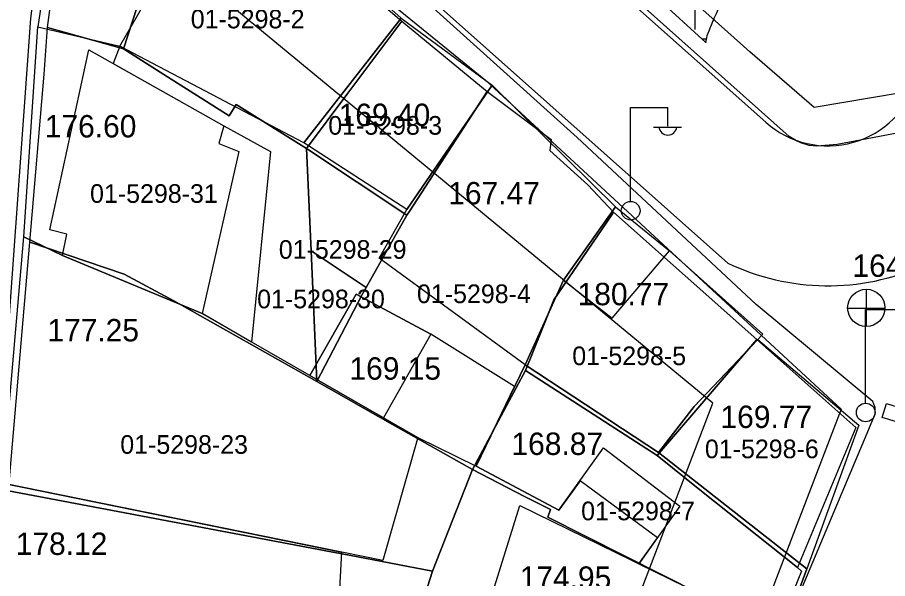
# Model space of a CAD drawing. Extents: x 419101 to 420177, y 4451541 to 4452254.
# Drawn here: x 419789.52 to 419836.13, y 4451588.77 to 4451618.86 of the extents above; entities that cross this region are included whole.
import ezdxf

# ---------------------------------------------------------------- set-up
doc = ezdxf.new("R2010")
doc.units = 0
for name, color, linetype in [('2_KADASTRO', 7, 'Continuous'), ('3_HALİHAZIR', 7, 'Continuous'), ('Level 27', 7, 'Continuous'), ('Level 29', 7, 'Continuous'), ('Level 41', 7, 'Continuous'), ('Level 62', 7, 'Continuous'), ('Level 9', 7, 'Continuous')]:
    doc.layers.add(name, color=color, linetype=linetype)

msp = doc.modelspace()

# ---------------------------------------------------------------- linework, layer by layer
at = {"layer": '2_KADASTRO'}
for points in [[(419791.141, 4451618.327), (419792.91, 4451631.62), (419793.121, 4451633.208), (419793.68, 4451632.73), (419800.603, 4451626.811), (419800.78, 4451626.66), (419800.589, 4451626.411), (419796.875, 4451622.363), (419795.202, 4451617.177)], [(419795.202, 4451617.177), (419796.875, 4451622.363), (419800.589, 4451626.411), (419800.78, 4451626.66), (419800.973, 4451626.494), (419810.114, 4451618.651), (419807.176, 4451614.728), (419805.011, 4451611.838), (419801.239, 4451614.191), (419800.864, 4451613.578), (419797.568, 4451615.673)], [(419790.191, 4451606.802), (419790.963, 4451615.825), (419791.141, 4451618.327), (419795.202, 4451617.177), (419797.568, 4451615.673), (419800.864, 4451613.578), (419801.239, 4451614.191), (419805.011, 4451611.838), (419805.25, 4451606.34), (419805.556, 4451599.331), (419797.898, 4451603.663), (419795.246, 4451605.092)], [(419805.011, 4451611.838), (419807.176, 4451614.728), (419810.114, 4451618.651), (419814.686, 4451614.891), (419810.541, 4451608.49), (419810.39, 4451608.257)], [(419805.556, 4451599.331), (419807.967, 4451603.97), (419808.199, 4451604.381), (419810.39, 4451608.257), (419810.541, 4451608.49), (419814.686, 4451614.891), (419818.111, 4451612.308), (419818.041, 4451611.729), (419820.074, 4451609.879), (419821.45, 4451608.41), (419821.359, 4451608.277), (419818.258, 4451603.714), (419817.586, 4451602.049), (419816.732, 4451599.936), (419815.841, 4451598.268), (419813.891, 4451594.616), (419809.613, 4451597.036)], [(419805.011, 4451611.838), (419810.39, 4451608.257), (419808.199, 4451604.381), (419805.25, 4451606.34)], [(419816.732, 4451599.936), (419817.586, 4451602.049), (419818.258, 4451603.714), (419821.359, 4451608.277), (419821.45, 4451608.41), (419829.122, 4451601.589), (419823.788, 4451595.368)], [(419789.05, 4451593.47), (419790.191, 4451606.802), (419795.246, 4451605.092), (419797.898, 4451603.663), (419805.556, 4451599.331), (419809.613, 4451597.036), (419813.891, 4451594.616), (419811.748, 4451589.179), (419807.292, 4451590.021), (419806.332, 4451590.198)], [(419805.25, 4451606.34), (419808.199, 4451604.381), (419807.967, 4451603.97), (419805.556, 4451599.331)], [(419823.788, 4451595.368), (419829.122, 4451601.589), (419834.43, 4451596.87), (419831.3, 4451589.36), (419826.172, 4451593.461)], [(419813.891, 4451594.616), (419815.841, 4451598.268), (419816.732, 4451599.936), (419823.788, 4451595.368), (419826.172, 4451593.461), (419831.3, 4451589.36), (419831.53, 4451589.176), (419830.19, 4451585.874), (419817.932, 4451592.06), (419818.084, 4451592.47), (419816.677, 4451593.169)], [(419810.95, 4451586.651), (419811.748, 4451589.179), (419813.891, 4451594.616), (419816.677, 4451593.169), (419818.084, 4451592.47), (419817.932, 4451592.06), (419830.19, 4451585.874), (419828.527, 4451581.204), (419825.99, 4451581.99), (419814.197, 4451585.645)], [(419788.652, 4451583.604), (419789.05, 4451593.47), (419806.332, 4451590.198), (419807.292, 4451590.021), (419811.748, 4451589.179), (419810.95, 4451586.651), (419808.848, 4451579.166), (419808.399, 4451579.28), (419805.599, 4451579.893), (419804.244, 4451580.19)]]:
    msp.add_lwpolyline(points, close=True, dxfattribs=at)
at = {"layer": '3_HALİHAZIR'}
for p, q in [((419822.361, 4451609.022), (419822.361, 4451614.022)), ((419822.361, 4451614.022), (419824.361, 4451614.022)), ((419824.361, 4451613.022), (419824.361, 4451614.022)), ((419823.601, 4451612.982), (419825.101, 4451612.982)), ((419835.009, 4451602.28), (419835.009, 4451604.28)), ((419833.989, 4451603.27), (419835.989, 4451603.27)), ((419834.949, 4451598.204), (419834.949, 4451603.204)), ((419834.949, 4451603.204), (419836.949, 4451603.204)), ((419835.84, 4451597.414), (419836.078, 4451598.16))]:
    msp.add_line(p, q, dxfattribs=at)
for points in [[(419851.782, 4451653.411), (419848.75, 4451643.139), (419844.52, 4451628.342), (419840.24, 4451614.361), (419839.911, 4451613.487), (419839.783, 4451613.337), (419839.571, 4451613.215), (419833.428, 4451612.055), (419832.344, 4451611.962), (419831.936, 4451611.989), (419831.487, 4451612.136), (419831.252, 4451612.24), (419830.867, 4451612.468), (419820.685, 4451621.565), (419809.068, 4451631.913), (419797.161, 4451642.528), (419785.929, 4451652.569), (419784.223, 4451654.124)], [(419849.638, 4451653.326), (419843.337, 4451632.432), (419838.343, 4451615.072), (419832.198, 4451614.027), (419828.746, 4451617.008), (419812.136, 4451631.897), (419793.705, 4451648.418), (419789.63, 4451652.025), (419787.322, 4451654.092)], [(419834.952, 4451596.348), (419835.438, 4451597.511), (419835.471, 4451597.609), (419835.475, 4451597.815), (419835.471, 4451597.938), (419835.404, 4451598.124), (419835.334, 4451598.263), (419829.102, 4451603.473), (419819.506, 4451612.421), (419809.468, 4451621.492), (419800.052, 4451629.483), (419795.159, 4451633.369), (419793.747, 4451634.414), (419793.263, 4451634.632), (419793.077, 4451634.687), (419792.843, 4451634.707), (419792.65, 4451634.687), (419792.401, 4451634.571), (419792.327, 4451634.49), (419792.229, 4451634.302), (419792.223, 4451634.264), (419792.108, 4451633.87), (419791.803, 4451631.142)], [(419785.234, 4451544.53), (419787.036, 4451574.296), (419790.236, 4451618.802), (419791.803, 4451631.142)], [(419822.851, 4451566.111), (419826.453, 4451575.331), (419831.13, 4451587.269), (419834.701, 4451595.767), (419834.952, 4451596.348)]]:
    msp.add_lwpolyline(points, dxfattribs=at)
for points in [[(419793.593, 4451633.318), (419792.659, 4451631.967), (419790.617, 4451618.362), (419795.011, 4451617.323), (419800.691, 4451627.194)], [(419800.691, 4451627.194), (419810.086, 4451618.828), (419804.861, 4451612.138), (419795.011, 4451617.323)], [(419810.086, 4451618.828), (419814.961, 4451615.221), (419810.373, 4451608.558), (419804.861, 4451612.138)], [(419789.872, 4451607.094), (419790.617, 4451618.362), (419795.011, 4451617.323), (419794.646, 4451616.386), (419800.587, 4451613.046), (419803.075, 4451611.672), (419802.067, 4451601.456), (419799.42, 4451602.979), (419791.93, 4451606.1)], [(419793.346, 4451617.116), (419800.587, 4451613.046), (419800.31, 4451612.098), (419801.391, 4451611.675), (419799.42, 4451602.979), (419791.93, 4451606.1), (419792.173, 4451607.231), (419791.265, 4451607.479)], [(419814.961, 4451615.221), (419821.551, 4451608.713), (419818.768, 4451604.771), (419816.711, 4451600.241), (419808.895, 4451605.959), (419810.373, 4451608.558)], [(419818.768, 4451604.771), (419821.551, 4451608.713), (419824.454, 4451606.348), (419829.451, 4451601.876), (419825.781, 4451597.999), (419823.868, 4451595.536), (419816.711, 4451600.241)], [(419799.42, 4451602.979), (419810.975, 4451596.329), (419809.094, 4451589.745), (419788.724, 4451593.896), (419789.872, 4451607.094), (419791.93, 4451606.1)], [(419824.454, 4451606.348), (419829.451, 4451601.876), (419825.781, 4451597.999), (419823.868, 4451595.536), (419816.711, 4451600.241), (419818.768, 4451604.771), (419821.38, 4451602.738)], [(419805.181, 4451599.664), (419807.672, 4451604.014), (419811.66, 4451601.871), (419809.123, 4451597.395)], [(419810.975, 4451596.329), (419814.09, 4451594.792), (419816.15, 4451599.074), (419811.66, 4451601.871), (419807.672, 4451604.014), (419805.181, 4451599.664), (419809.123, 4451597.395)], [(419829.19, 4451601.6), (419834.596, 4451597.007), (419831.8, 4451589.292), (419823.868, 4451595.536), (419825.781, 4451597.999)], [(419816.711, 4451600.241), (419814.09, 4451594.792), (419818.53, 4451592.434), (419820.922, 4451595.782), (419825.007, 4451592.657), (419822.816, 4451589.566), (419826.934, 4451587.546), (419830.519, 4451585.784), (419831.8, 4451589.292), (419823.868, 4451595.536)], [(419823.802, 4451590.958), (419819.66, 4451594.016), (419818.53, 4451592.434), (419814.09, 4451594.792), (419816.711, 4451600.241), (419823.868, 4451595.536), (419831.8, 4451589.292), (419830.519, 4451585.784), (419827.56, 4451587.238), (419822.816, 4451589.566)], [(419835.84, 4451597.414), (419836.078, 4451598.16), (419840.928, 4451596.633), (419840.684, 4451595.952)], [(419788.117, 4451583.818), (419788.724, 4451593.896), (419806.88, 4451590.196), (419806.334, 4451579.994), (419804.335, 4451580.295)], [(419815.815, 4451585.115), (419814.222, 4451585.574), (419816.431, 4451592.699), (419827.56, 4451587.238), (419826.006, 4451581.782)]]:
    msp.add_lwpolyline(points, close=True, dxfattribs=at)
for centre, radius in [((419822.371, 4451608.497), 0.5), ((419834.994, 4451603.288), 1), ((419834.959, 4451597.679), 0.5)]:
    msp.add_circle(centre, radius, dxfattribs=at)
msp.add_arc((419824.361, 4451613.026), 0.474, 184.8384, 355.1464, dxfattribs=at)
for points in [[(419830.585, 4451569.182), (419835.774, 4451573.831), (419840.974, 4451578.331), (419857.814, 4451590.841), (419892.084, 4451597.601), (419927.345, 4451605.321), (419938.763, 4451608.51), (419942.048, 4451608.213)], [(419823.158, 4451549.789), (419823.164, 4451549.79), (419829.854, 4451552.83), (419838.324, 4451557.73), (419864.054, 4451568.471), (419874.464, 4451571.841), (419888.954, 4451576.141), (419895.924, 4451578.691), (419906.074, 4451583.863), (419936.516, 4451595.874), (419942.649, 4451595.582)]]:
    msp.add_spline(points, degree=3, dxfattribs=at)
at = {"layer": 'Level 27'}
msp.add_lwpolyline([(419833.646, 4451597.855), (419813.111, 4451544.236)], dxfattribs=at)
at = {"layer": 'Level 29'}
msp.add_lwpolyline([(419792.289, 4451631.518), (419794.021, 4451632.247), (419814.6, 4451615.493), (419833.646, 4451597.855)], dxfattribs=at)
at = {"layer": 'Level 41'}
for p, q in [((419825.825, 4451618.211), (419825.825, 4451619.979)), ((419825.245, 4451618.582), (419825.253, 4451618.593)), ((419826.189, 4451617.708), (419826.431, 4451617.708))]:
    msp.add_line(p, q, dxfattribs=at)
at = {"layer": 'Level 62'}
for p, q in [((419796.305, 4451642.918), (419829.613, 4451613.242)), ((419826.392, 4451617.52), (419802.277, 4451639.852)), ((419791.649, 4451637.691), (419827.57, 4451605.687))]:
    msp.add_line(p, q, dxfattribs=at)
for radius, start in [(5, 228.2978), (12.5, 244.5608)]:
    msp.add_arc((419832.939, 4451616.975), radius, start, 343.389, dxfattribs=at)
msp.add_open_spline([(419820.828, 4451634.565), (419833.355, 4451632.303), (419826.206, 4451617.746), (419826.392, 4451617.52)], degree=2, dxfattribs=at)
at = {"layer": 'Level 9'}
msp.add_lwpolyline([(419806.185, 4451544.309), (419826.781, 4451598.171), (419760.655, 4451652.771), (419757.057, 4451664.156), (419766.745, 4451696.228), (419769.513, 4451731.77), (419780.574, 4451782.741), (419776.145, 4451786.629), (419755.701, 4451791.979)], dxfattribs=at)

# ---------------------------------------------------------------- texts
at = {"layer": '2_KADASTRO'}
for s, p in [('01-5298-2', (419798.807, 4451618.275)), ('01-5298-3', (419806.174, 4451612.572)), ('01-5298-31', (419793.414, 4451608.918)), ('01-5298-29', (419803.524, 4451605.919)), ('01-5298-4', (419810.926, 4451603.543)), ('01-5298-30', (419802.364, 4451603.265)), ('01-5298-5', (419819.243, 4451600.216)), ('01-5298-23', (419795.032, 4451595.463)), ('01-5298-6', (419826.349, 4451595.226)), ('01-5298-7', (419819.718, 4451591.899))]:
    msp.add_text(s, height=1, dxfattribs=at).set_placement(p)
at = {"layer": '3_HALİHAZIR'}
for s, p in [('169.40', (419806.728, 4451613.037)), ('176.60', (419790.988, 4451612.427)), ('167.47', (419812.599, 4451608.837)), ('180.77', (419819.528, 4451603.429)), ('177.25', (419791.127, 4451601.49)), ('169.15', (419807.307, 4451599.437)), ('169.77', (419827.182, 4451596.847)), ('168.87', (419815.986, 4451595.401)), ('178.12', (419789.432, 4451590.041)), ('174.95', (419816.425, 4451588.224))]:
    msp.add_text(s, height=1.2, dxfattribs=at).set_placement(p)
msp.add_text('164.30 ', height=1.2, rotation=0.002, dxfattribs=at).set_placement((419834.253, 4451604.95))

doc.saveas('drawing.dxf')
